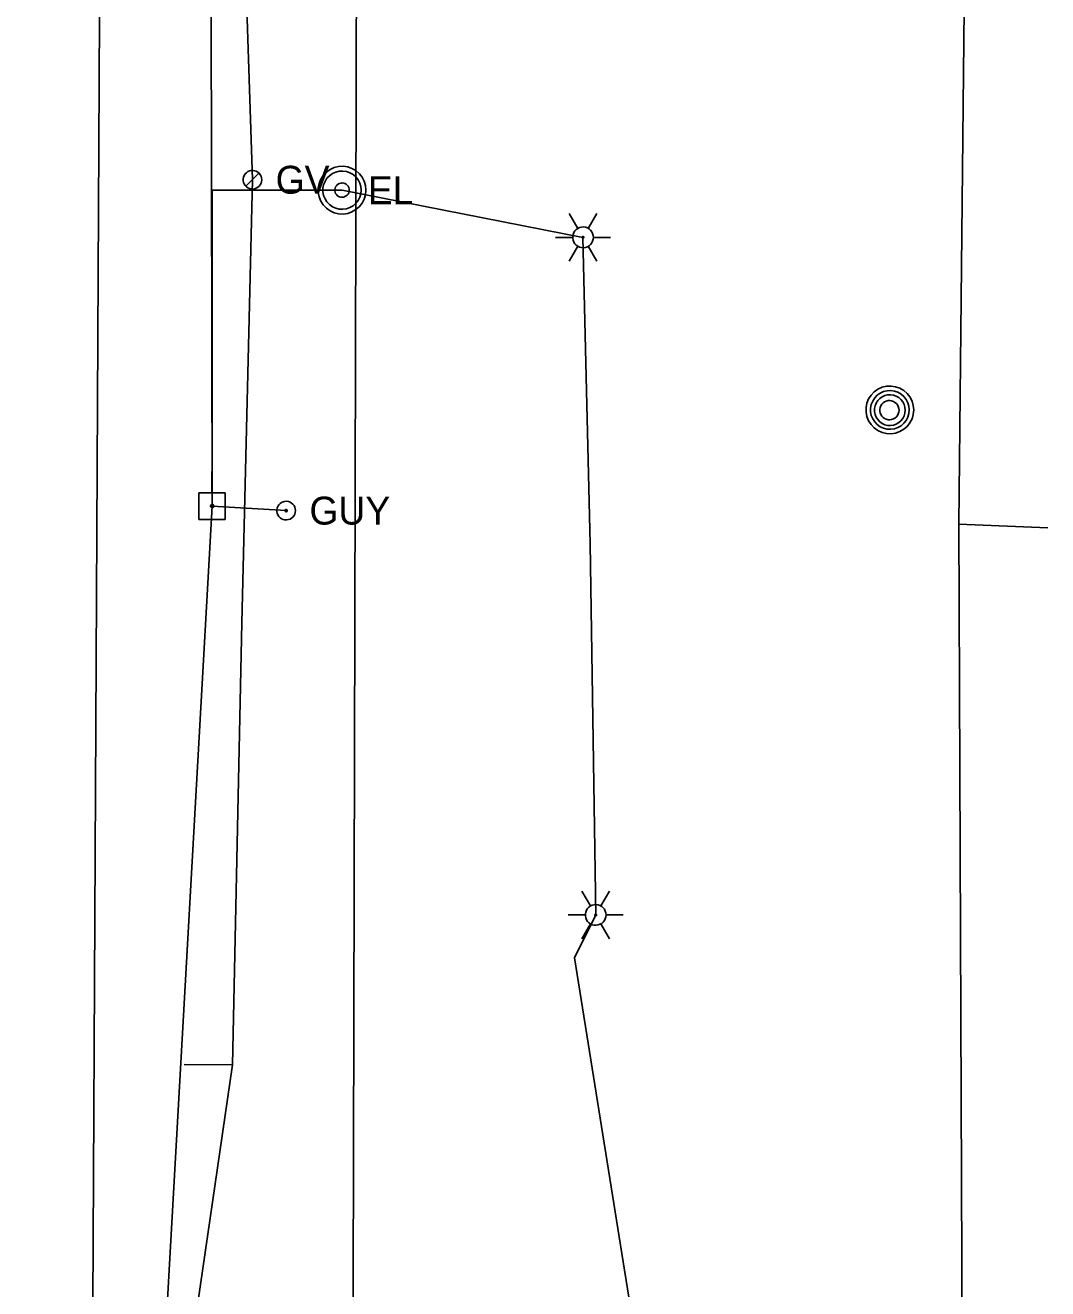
# Model space of a CAD drawing. Extents: x 600849 to 606371, y 330010 to 403088.
# Drawn here: x 602023.8 to 602165, y 366890.3 to 367064.8 of the extents above; entities that cross this region are included whole.
import ezdxf

# ---------------------------------------------------------------- set-up
doc = ezdxf.new("R2010")
doc.units = 0
for name, color, linetype in [('E_LTG', 7, 'Continuous'), ('E_UTL_E', 7, 'Continuous'), ('E_UTL_E_UG', 7, 'Continuous'), ('E_UTL_EGuyPole', 7, 'Continuous'), ('E_UTL_EGuyWire', 7, 'Continuous'), ('E_UTL_EPowerPole', 7, 'Continuous'), ('E_UTL_G', 7, 'Continuous'), ('E_UTL_G_UG', 7, 'Continuous'), ('E_UTL_MH', 7, 'Continuous'), ('E_UTL_Overhead', 7, 'Continuous'), ('E_UTL_T_UG', 7, 'Continuous'), ('E_UTL_W_UG', 7, 'Continuous')]:
    doc.layers.add(name, color=color, linetype=linetype)

msp = doc.modelspace()

# ---------------------------------------------------------------- linework, layer by layer
at = {"layer": 'E_LTG'}
for points in [[(602100.12, 367036.71), (602098.93, 367038.77)], [(602101.55, 367036.71), (602102.74, 367038.77)], [(602102.26, 367035.47), (602102.24, 367035.74), (602102.16, 367036), (602102.03, 367036.24), (602101.87, 367036.46), (602101.66, 367036.64), (602101.43, 367036.77), (602101.17, 367036.86), (602100.9, 367036.9), (602100.63, 367036.89), (602100.37, 367036.82), (602100.12, 367036.71), (602099.9, 367036.55), (602099.71, 367036.36), (602099.56, 367036.13), (602099.46, 367035.87), (602099.41, 367035.61), (602099.41, 367035.34), (602099.46, 367035.07), (602099.56, 367034.82), (602099.71, 367034.59), (602099.9, 367034.39), (602100.12, 367034.23), (602100.37, 367034.12), (602100.63, 367034.06), (602100.9, 367034.04), (602101.17, 367034.08), (602101.43, 367034.17), (602101.66, 367034.31), (602101.87, 367034.49), (602102.03, 367034.7), (602102.16, 367034.94), (602102.24, 367035.2), (602102.26, 367035.47)], [(602102.26, 367035.47), (602102.24, 367035.74), (602102.16, 367036), (602102.03, 367036.24), (602101.87, 367036.46), (602101.66, 367036.64), (602101.43, 367036.77), (602101.17, 367036.86), (602100.9, 367036.9), (602100.63, 367036.89), (602100.37, 367036.82), (602100.12, 367036.71), (602099.9, 367036.55), (602099.71, 367036.36), (602099.56, 367036.13), (602099.46, 367035.87), (602099.41, 367035.61), (602099.41, 367035.34), (602099.46, 367035.07), (602099.56, 367034.82), (602099.71, 367034.59), (602099.9, 367034.39), (602100.12, 367034.23), (602100.37, 367034.12), (602100.63, 367034.06), (602100.9, 367034.04), (602101.17, 367034.08), (602101.43, 367034.17), (602101.66, 367034.31), (602101.87, 367034.49), (602102.03, 367034.7), (602102.16, 367034.94), (602102.24, 367035.2), (602102.26, 367035.47)], [(602102.26, 367035.47), (602102.24, 367035.74), (602102.16, 367036), (602102.03, 367036.24), (602101.87, 367036.46), (602101.66, 367036.64), (602101.43, 367036.77), (602101.17, 367036.86), (602100.9, 367036.9), (602100.63, 367036.89), (602100.37, 367036.82), (602100.12, 367036.71), (602099.9, 367036.55), (602099.71, 367036.36), (602099.56, 367036.13), (602099.46, 367035.87), (602099.41, 367035.61), (602099.41, 367035.34), (602099.46, 367035.07), (602099.56, 367034.82), (602099.71, 367034.59), (602099.9, 367034.39), (602100.12, 367034.23), (602100.37, 367034.12), (602100.63, 367034.06), (602100.9, 367034.04), (602101.17, 367034.08), (602101.43, 367034.17), (602101.66, 367034.31), (602101.87, 367034.49), (602102.03, 367034.7), (602102.16, 367034.94), (602102.24, 367035.2), (602102.26, 367035.47)], [(602097.02, 367035.47), (602099.4, 367035.47)], [(602098.93, 367032.17), (602100.12, 367034.23)], [(602100.95, 367035.47), (602100.95, 367035.49), (602100.94, 367035.52), (602100.93, 367035.54), (602100.92, 367035.55), (602100.9, 367035.57), (602100.88, 367035.58), (602100.86, 367035.59), (602100.84, 367035.59), (602100.82, 367035.59), (602100.79, 367035.58), (602100.77, 367035.58), (602100.75, 367035.56), (602100.74, 367035.55), (602100.73, 367035.53), (602100.72, 367035.51), (602100.71, 367035.48), (602100.71, 367035.46), (602100.72, 367035.44), (602100.73, 367035.42), (602100.74, 367035.4), (602100.75, 367035.38), (602100.77, 367035.37), (602100.79, 367035.36), (602100.82, 367035.35), (602100.84, 367035.35), (602100.86, 367035.36), (602100.88, 367035.36), (602100.9, 367035.37), (602100.92, 367035.39), (602100.93, 367035.41), (602100.94, 367035.43), (602100.95, 367035.45), (602100.95, 367035.47)], [(602102.74, 367032.17), (602101.55, 367034.23)], [(602102.26, 367035.47), (602104.64, 367035.47)], [(602101.86, 366943.14), (602100.67, 366945.21)], [(602103.29, 366943.14), (602104.48, 366945.21)], [(602104.01, 366941.91), (602103.98, 366942.18), (602103.91, 366942.44), (602103.78, 366942.68), (602103.61, 366942.89), (602103.41, 366943.07), (602103.17, 366943.2), (602102.92, 366943.29), (602102.65, 366943.33), (602102.38, 366943.32), (602102.11, 366943.26), (602101.86, 366943.14), (602101.64, 366942.99), (602101.46, 366942.79), (602101.31, 366942.56), (602101.21, 366942.31), (602101.16, 366942.04), (602101.16, 366941.77), (602101.21, 366941.5), (602101.31, 366941.25), (602101.46, 366941.02), (602101.64, 366940.83), (602101.86, 366940.67), (602102.11, 366940.55), (602102.38, 366940.49), (602102.65, 366940.48), (602102.92, 366940.52), (602103.17, 366940.61), (602103.41, 366940.74), (602103.61, 366940.92), (602103.78, 366941.13), (602103.91, 366941.37), (602103.98, 366941.63), (602104.01, 366941.91)], [(602104.01, 366941.91), (602103.98, 366942.18), (602103.91, 366942.44), (602103.78, 366942.68), (602103.61, 366942.89), (602103.41, 366943.07), (602103.17, 366943.2), (602102.92, 366943.29), (602102.65, 366943.33), (602102.38, 366943.32), (602102.11, 366943.26), (602101.86, 366943.14), (602101.64, 366942.99), (602101.46, 366942.79), (602101.31, 366942.56), (602101.21, 366942.31), (602101.16, 366942.04), (602101.16, 366941.77), (602101.21, 366941.5), (602101.31, 366941.25), (602101.46, 366941.02), (602101.64, 366940.83), (602101.86, 366940.67), (602102.11, 366940.55), (602102.38, 366940.49), (602102.65, 366940.48), (602102.92, 366940.52), (602103.17, 366940.61), (602103.41, 366940.74), (602103.61, 366940.92), (602103.78, 366941.13), (602103.91, 366941.37), (602103.98, 366941.63), (602104.01, 366941.91)], [(602104.01, 366941.91), (602103.98, 366942.18), (602103.91, 366942.44), (602103.78, 366942.68), (602103.61, 366942.89), (602103.41, 366943.07), (602103.17, 366943.2), (602102.92, 366943.29), (602102.65, 366943.33), (602102.38, 366943.32), (602102.11, 366943.26), (602101.86, 366943.14), (602101.64, 366942.99), (602101.46, 366942.79), (602101.31, 366942.56), (602101.21, 366942.31), (602101.16, 366942.04), (602101.16, 366941.77), (602101.21, 366941.5), (602101.31, 366941.25), (602101.46, 366941.02), (602101.64, 366940.83), (602101.86, 366940.67), (602102.11, 366940.55), (602102.38, 366940.49), (602102.65, 366940.48), (602102.92, 366940.52), (602103.17, 366940.61), (602103.41, 366940.74), (602103.61, 366940.92), (602103.78, 366941.13), (602103.91, 366941.37), (602103.98, 366941.63), (602104.01, 366941.91)], [(602098.77, 366941.91), (602101.15, 366941.91)], [(602102.7, 366941.91), (602102.7, 366941.93), (602102.69, 366941.95), (602102.68, 366941.97), (602102.66, 366941.99), (602102.65, 366942), (602102.63, 366942.01), (602102.61, 366942.02), (602102.58, 366942.02), (602102.56, 366942.02), (602102.54, 366942.02), (602102.52, 366942.01), (602102.5, 366942), (602102.49, 366941.98), (602102.47, 366941.96), (602102.46, 366941.94), (602102.46, 366941.92), (602102.46, 366941.89), (602102.46, 366941.87), (602102.47, 366941.85), (602102.49, 366941.83), (602102.5, 366941.82), (602102.52, 366941.8), (602102.54, 366941.79), (602102.56, 366941.79), (602102.58, 366941.79), (602102.61, 366941.79), (602102.63, 366941.8), (602102.65, 366941.81), (602102.66, 366941.82), (602102.68, 366941.84), (602102.69, 366941.86), (602102.7, 366941.88), (602102.7, 366941.91)], [(602104.01, 366941.91), (602106.39, 366941.91)], [(602100.67, 366938.61), (602101.86, 366940.67)], [(602104.48, 366938.61), (602103.29, 366940.67)]]:
    msp.add_lwpolyline(points, dxfattribs=at)
at = {"layer": 'E_UTL_E'}
for points in [[(602070.85, 367041.99), (602070.79, 367042.61), (602070.61, 367043.21), (602070.32, 367043.77), (602069.94, 367044.26), (602069.46, 367044.68), (602068.92, 367044.99), (602068.33, 367045.19), (602067.7, 367045.28), (602067.08, 367045.25), (602066.47, 367045.11), (602065.9, 367044.84), (602065.39, 367044.48), (602064.95, 367044.03), (602064.61, 367043.5), (602064.38, 367042.92), (602064.26, 367042.3), (602064.26, 367041.67), (602064.38, 367041.06), (602064.61, 367040.47), (602064.95, 367039.95), (602065.39, 367039.49), (602065.9, 367039.13), (602066.47, 367038.87), (602067.08, 367038.72), (602067.7, 367038.69), (602068.33, 367038.78), (602068.92, 367038.99), (602069.46, 367039.3), (602069.94, 367039.71), (602070.32, 367040.2), (602070.61, 367040.76), (602070.79, 367041.36), (602070.85, 367041.99)], [(602070.85, 367041.99), (602070.79, 367042.61), (602070.61, 367043.21), (602070.32, 367043.77), (602069.94, 367044.26), (602069.46, 367044.68), (602068.92, 367044.99), (602068.33, 367045.19), (602067.7, 367045.28), (602067.08, 367045.25), (602066.47, 367045.11), (602065.9, 367044.84), (602065.39, 367044.48), (602064.95, 367044.03), (602064.61, 367043.5), (602064.38, 367042.92), (602064.26, 367042.3), (602064.26, 367041.67), (602064.38, 367041.06), (602064.61, 367040.47), (602064.95, 367039.95), (602065.39, 367039.49), (602065.9, 367039.13), (602066.47, 367038.87), (602067.08, 367038.72), (602067.7, 367038.69), (602068.33, 367038.78), (602068.92, 367038.99), (602069.46, 367039.3), (602069.94, 367039.71), (602070.32, 367040.2), (602070.61, 367040.76), (602070.79, 367041.36), (602070.85, 367041.99)], [(602070.19, 367041.99), (602070.14, 367042.49), (602070, 367042.97), (602069.77, 367043.41), (602069.46, 367043.81), (602069.08, 367044.14), (602068.64, 367044.39), (602068.17, 367044.55), (602067.67, 367044.62), (602067.17, 367044.6), (602066.68, 367044.48), (602066.23, 367044.27), (602065.82, 367043.98), (602065.47, 367043.62), (602065.2, 367043.2), (602065.01, 367042.73), (602064.92, 367042.24), (602064.92, 367041.74), (602065.01, 367041.24), (602065.2, 367040.78), (602065.47, 367040.36), (602065.82, 367039.99), (602066.23, 367039.7), (602066.68, 367039.49), (602067.17, 367039.37), (602067.67, 367039.35), (602068.17, 367039.42), (602068.64, 367039.59), (602069.08, 367039.84), (602069.46, 367040.17), (602069.77, 367040.56), (602070, 367041.01), (602070.14, 367041.49), (602070.19, 367041.99)], [(602070.19, 367041.99), (602070.14, 367042.49), (602070, 367042.97), (602069.77, 367043.41), (602069.46, 367043.81), (602069.08, 367044.14), (602068.64, 367044.39), (602068.17, 367044.55), (602067.67, 367044.62), (602067.17, 367044.6), (602066.68, 367044.48), (602066.23, 367044.27), (602065.82, 367043.98), (602065.47, 367043.62), (602065.2, 367043.2), (602065.01, 367042.73), (602064.92, 367042.24), (602064.92, 367041.74), (602065.01, 367041.24), (602065.2, 367040.78), (602065.47, 367040.36), (602065.82, 367039.99), (602066.23, 367039.7), (602066.68, 367039.49), (602067.17, 367039.37), (602067.67, 367039.35), (602068.17, 367039.42), (602068.64, 367039.59), (602069.08, 367039.84), (602069.46, 367040.17), (602069.77, 367040.56), (602070, 367041.01), (602070.14, 367041.49), (602070.19, 367041.99)], [(602068.54, 367041.99), (602068.52, 367042.17), (602068.47, 367042.36), (602068.38, 367042.52), (602068.26, 367042.67), (602068.12, 367042.79), (602067.96, 367042.89), (602067.78, 367042.95), (602067.59, 367042.98), (602067.41, 367042.97), (602067.22, 367042.92), (602067.05, 367042.84), (602066.9, 367042.74), (602066.77, 367042.6), (602066.67, 367042.44), (602066.6, 367042.27), (602066.56, 367042.08), (602066.56, 367041.89), (602066.6, 367041.71), (602066.67, 367041.53), (602066.77, 367041.38), (602066.9, 367041.24), (602067.05, 367041.13), (602067.22, 367041.05), (602067.41, 367041.01), (602067.59, 367041), (602067.78, 367041.02), (602067.96, 367041.09), (602068.12, 367041.18), (602068.26, 367041.3), (602068.38, 367041.45), (602068.47, 367041.62), (602068.52, 367041.8), (602068.54, 367041.99)], [(602068.54, 367041.99), (602068.52, 367042.17), (602068.47, 367042.36), (602068.38, 367042.52), (602068.26, 367042.67), (602068.12, 367042.79), (602067.96, 367042.89), (602067.78, 367042.95), (602067.59, 367042.98), (602067.41, 367042.97), (602067.22, 367042.92), (602067.05, 367042.84), (602066.9, 367042.74), (602066.77, 367042.6), (602066.67, 367042.44), (602066.6, 367042.27), (602066.56, 367042.08), (602066.56, 367041.89), (602066.6, 367041.71), (602066.67, 367041.53), (602066.77, 367041.38), (602066.9, 367041.24), (602067.05, 367041.13), (602067.22, 367041.05), (602067.41, 367041.01), (602067.59, 367041), (602067.78, 367041.02), (602067.96, 367041.09), (602068.12, 367041.18), (602068.26, 367041.3), (602068.38, 367041.45), (602068.47, 367041.62), (602068.52, 367041.8), (602068.54, 367041.99)]]:
    msp.add_lwpolyline(points, dxfattribs=at)
at = {"layer": 'E_UTL_E_UG'}
for points in [[(602032.25, 366719.18), (602035.53, 367350.58)], [(602100.83, 367035.47), (602067.55, 367041.99), (602049.62, 367041.99)], [(602106.94, 366733.47), (602108.54, 366802.8), (602110.26, 366838.58), (602108.1, 366883.35), (602099.65, 366936), (602102.58, 366941.91), (602101.81, 366993.15), (602100.83, 367035.47)]]:
    msp.add_lwpolyline(points, dxfattribs=at)
at = {"layer": 'E_UTL_EGuyPole'}
msp.add_line((602059.84, 366997.73), (602049.62, 366998.37), dxfattribs=at)
at = {"layer": 'E_UTL_EGuyWire'}
for points in [[(602061.12, 366997.73), (602061.1, 366997.98), (602061.03, 366998.21), (602060.92, 366998.43), (602060.77, 366998.62), (602060.58, 366998.78), (602060.37, 366998.9), (602060.14, 366998.98), (602059.9, 366999.02), (602059.65, 366999), (602059.42, 366998.95), (602059.2, 366998.85), (602059, 366998.7), (602058.83, 366998.53), (602058.7, 366998.32), (602058.61, 366998.1), (602058.56, 366997.86), (602058.56, 366997.61), (602058.61, 366997.37), (602058.7, 366997.15), (602058.83, 366996.94), (602059, 366996.76), (602059.2, 366996.62), (602059.42, 366996.52), (602059.65, 366996.46), (602059.9, 366996.45), (602060.14, 366996.49), (602060.37, 366996.57), (602060.58, 366996.69), (602060.77, 366996.85), (602060.92, 366997.04), (602061.03, 366997.26), (602061.1, 366997.49), (602061.12, 366997.73)], [(602060, 366997.73), (602059.99, 366997.76), (602059.99, 366997.79), (602059.97, 366997.82), (602059.95, 366997.84), (602059.93, 366997.86), (602059.9, 366997.88), (602059.87, 366997.89), (602059.84, 366997.89), (602059.81, 366997.89), (602059.78, 366997.89), (602059.76, 366997.87), (602059.73, 366997.86), (602059.71, 366997.83), (602059.69, 366997.81), (602059.68, 366997.78), (602059.68, 366997.75), (602059.68, 366997.72), (602059.68, 366997.69), (602059.69, 366997.66), (602059.71, 366997.63), (602059.73, 366997.61), (602059.76, 366997.6), (602059.78, 366997.58), (602059.81, 366997.58), (602059.84, 366997.57), (602059.87, 366997.58), (602059.9, 366997.59), (602059.93, 366997.6), (602059.95, 366997.62), (602059.97, 366997.65), (602059.99, 366997.67), (602059.99, 366997.7), (602060, 366997.73)]]:
    msp.add_lwpolyline(points, dxfattribs=at)
at = {"layer": 'E_UTL_EPowerPole'}
for points in [[(602049.59, 367000.21), (602049.59, 367003.12)], [(602051.43, 367000.21), (602047.75, 367000.21)], [(602047.75, 367000.21), (602047.75, 366996.52)], [(602051.43, 366996.52), (602051.43, 367000.21)], [(602049.86, 366998.37), (602049.86, 366998.41), (602049.84, 366998.46), (602049.82, 366998.5), (602049.79, 366998.53), (602049.76, 366998.56), (602049.72, 366998.58), (602049.68, 366998.6), (602049.63, 366998.61), (602049.59, 366998.6), (602049.54, 366998.59), (602049.5, 366998.57), (602049.46, 366998.55), (602049.43, 366998.52), (602049.41, 366998.48), (602049.39, 366998.44), (602049.38, 366998.39), (602049.38, 366998.35), (602049.39, 366998.3), (602049.41, 366998.26), (602049.43, 366998.22), (602049.46, 366998.19), (602049.5, 366998.16), (602049.54, 366998.14), (602049.59, 366998.13), (602049.63, 366998.13), (602049.68, 366998.14), (602049.72, 366998.15), (602049.76, 366998.17), (602049.79, 366998.2), (602049.82, 366998.24), (602049.84, 366998.28), (602049.86, 366998.32), (602049.86, 366998.37)], [(602047.75, 366996.52), (602051.43, 366996.52)]]:
    msp.add_lwpolyline(points, dxfattribs=at)
at = {"layer": 'E_UTL_G'}
for points in [[(602056.46, 367043.43), (602056.44, 367043.67), (602056.37, 367043.9), (602056.26, 367044.12), (602056.1, 367044.31), (602055.92, 367044.47), (602055.71, 367044.59), (602055.48, 367044.67), (602055.24, 367044.71), (602054.99, 367044.7), (602054.76, 367044.64), (602054.53, 367044.54), (602054.34, 367044.4), (602054.17, 367044.22), (602054.04, 367044.01), (602053.94, 367043.79), (602053.9, 367043.55), (602053.9, 367043.3), (602053.94, 367043.06), (602054.04, 367042.84), (602054.17, 367042.63), (602054.34, 367042.46), (602054.53, 367042.31), (602054.76, 367042.21), (602054.99, 367042.16), (602055.24, 367042.14), (602055.48, 367042.18), (602055.71, 367042.26), (602055.92, 367042.38), (602056.1, 367042.54), (602056.26, 367042.73), (602056.37, 367042.95), (602056.44, 367043.18), (602056.46, 367043.43)], [(602054.27, 367042.52), (602056.08, 367044.33)]]:
    msp.add_lwpolyline(points, dxfattribs=at)
at = {"layer": 'E_UTL_G_UG'}
for points in [[(602046.01, 366200.58), (602046.01, 366282.7), (602045.54, 366387.99), (602045.96, 366389.51), (602045.77, 366390.53), (602052.82, 366624.36), (602050.66, 366701.22), (602045.29, 366779.54), (602046.56, 366881.06), (602052.42, 366921.19), (602053.73, 366982.25), (602055.18, 367043.43), (602053.55, 367093.49)], [(602052.42, 366921.19), (602045.76, 366921.23)]]:
    msp.add_lwpolyline(points, dxfattribs=at)
at = {"layer": 'E_UTL_MH'}
for points in [[(602146.51, 367011.65), (602146.45, 367012.27), (602146.28, 367012.87), (602145.99, 367013.43), (602145.6, 367013.92), (602145.13, 367014.33), (602144.58, 367014.65), (602143.99, 367014.85), (602143.37, 367014.94), (602142.74, 367014.91), (602142.13, 367014.76), (602141.56, 367014.5), (602141.05, 367014.14), (602140.62, 367013.69), (602140.28, 367013.16), (602140.05, 367012.58), (602139.93, 367011.96), (602139.93, 367011.33), (602140.05, 367010.72), (602140.28, 367010.13), (602140.62, 367009.61), (602141.05, 367009.15), (602141.56, 367008.79), (602142.13, 367008.53), (602142.74, 367008.38), (602143.37, 367008.35), (602143.99, 367008.44), (602144.58, 367008.64), (602145.13, 367008.96), (602145.6, 367009.37), (602145.99, 367009.86), (602146.28, 367010.42), (602146.45, 367011.02), (602146.51, 367011.65)], [(602145.9, 367011.64), (602145.85, 367012.15), (602145.7, 367012.64), (602145.47, 367013.09), (602145.16, 367013.49), (602144.77, 367013.82), (602144.33, 367014.08), (602143.85, 367014.24), (602143.35, 367014.32), (602142.84, 367014.29), (602142.34, 367014.17), (602141.88, 367013.96), (602141.47, 367013.66), (602141.12, 367013.3), (602140.84, 367012.87), (602140.65, 367012.4), (602140.55, 367011.9), (602140.55, 367011.39), (602140.65, 367010.89), (602140.84, 367010.42), (602141.12, 367009.99), (602141.47, 367009.62), (602141.88, 367009.32), (602142.34, 367009.11), (602142.84, 367008.99), (602143.35, 367008.97), (602143.85, 367009.04), (602144.33, 367009.21), (602144.77, 367009.46), (602145.16, 367009.79), (602145.47, 367010.19), (602145.7, 367010.65), (602145.85, 367011.14), (602145.9, 367011.64)], [(602145.33, 367011.61), (602145.29, 367012.02), (602145.18, 367012.4), (602144.99, 367012.76), (602144.74, 367013.08), (602144.44, 367013.35), (602144.09, 367013.55), (602143.71, 367013.68), (602143.31, 367013.74), (602142.9, 367013.72), (602142.51, 367013.63), (602142.14, 367013.46), (602141.81, 367013.22), (602141.53, 367012.93), (602141.31, 367012.59), (602141.16, 367012.21), (602141.08, 367011.82), (602141.08, 367011.41), (602141.16, 367011.01), (602141.31, 367010.64), (602141.53, 367010.3), (602141.81, 367010), (602142.14, 367009.77), (602142.51, 367009.6), (602142.9, 367009.51), (602143.31, 367009.49), (602143.71, 367009.54), (602144.09, 367009.68), (602144.44, 367009.88), (602144.74, 367010.14), (602144.99, 367010.46), (602145.18, 367010.82), (602145.29, 367011.21), (602145.33, 367011.61)], [(602144.48, 367011.6), (602144.45, 367011.85), (602144.38, 367012.09), (602144.27, 367012.32), (602144.11, 367012.52), (602143.92, 367012.68), (602143.7, 367012.81), (602143.46, 367012.89), (602143.21, 367012.93), (602142.96, 367012.92), (602142.71, 367012.86), (602142.48, 367012.75), (602142.27, 367012.6), (602142.1, 367012.42), (602141.96, 367012.21), (602141.87, 367011.97), (602141.82, 367011.72), (602141.82, 367011.47), (602141.87, 367011.22), (602141.96, 367010.99), (602142.1, 367010.77), (602142.27, 367010.59), (602142.48, 367010.44), (602142.71, 367010.34), (602142.96, 367010.28), (602143.21, 367010.27), (602143.46, 367010.3), (602143.7, 367010.39), (602143.92, 367010.51), (602144.11, 367010.68), (602144.27, 367010.88), (602144.38, 367011.1), (602144.45, 367011.35), (602144.48, 367011.6)]]:
    msp.add_lwpolyline(points, dxfattribs=at)
at = {"layer": 'E_UTL_Overhead'}
for points in [[(602049.62, 366998.37), (602049.43, 367090.32)], [(602023.8, 363946.92), (602023.98, 364037.98), (602025.57, 364145.3), (602025.83, 364287.76), (602027.16, 364559.33), (602028.92, 364756.04), (602029.03, 364834.91), (602029.56, 364946.13), (602030.41, 365117.16), (602031.91, 365287.51), (602032.13, 365415.23), (602033.07, 365577.35), (602034.21, 365759.49), (602035.29, 365915.56), (602035.65, 366066.63), (602037.15, 366259.2), (602038.14, 366378.17), (602037.53, 366468.16), (602038.3, 366629.6), (602038.45, 366764.67), (602038.7, 366805.21), (602049.62, 366998.37), (602049.62, 367041.99)]]:
    msp.add_lwpolyline(points, dxfattribs=at)
at = {"layer": 'E_UTL_T_UG'}
msp.add_lwpolyline([(602054.23, 366052.62), (602054.93, 366071.48), (602055.02, 366193.59), (602055.54, 366275.03), (602056.57, 366340.78), (602054.27, 366414.31), (602053.32, 366441.83), (602043.24, 366486.36), (602043.21, 366537.13), (602045.25, 366623.56), (602047.99, 366738.64), (602064.05, 366766.75), (602068.93, 366835.49), (602069.67, 367130.08), (602069.7, 367272.17), (602071.11, 367342.07), (602053.71, 367377.8), (602052.83, 367414.49), (602055, 367446.35), (602068.5, 367451.94), (602069.83, 367467.28), (602072.57, 367538.65)], dxfattribs=at)
at = {"layer": 'E_UTL_W_UG'}
for points in [[(602151.86, 366576.38), (602150.96, 366583.78), (602150.81, 366587.96), (602152.2, 366678.98), (602152.17, 366740.45), (602153.93, 366779.99), (602152.63, 366804.98), (602153.23, 366871.34), (602152.75, 366995.85), (602154.04, 367120.41)], [(602152.75, 366995.85), (602165.02, 366995.35)]]:
    msp.add_lwpolyline(points, dxfattribs=at)

# ---------------------------------------------------------------- texts
at = {"layer": 'E_UTL_E'}
msp.add_text('EL', height=3.849, dxfattribs=at).set_placement((602071.11, 367040.04))
msp.add_text('EL', height=3.849, dxfattribs=at).set_placement((602071.11, 367040.04))
at = {"layer": 'E_UTL_EGuyWire'}
msp.add_text('GUY', height=3.85, dxfattribs=at).set_placement((602063.05, 366995.81))
at = {"layer": 'E_UTL_G'}
msp.add_text('GV', height=3.85, dxfattribs=at).set_placement((602058.38, 367041.5))

doc.saveas('drawing.dxf')
